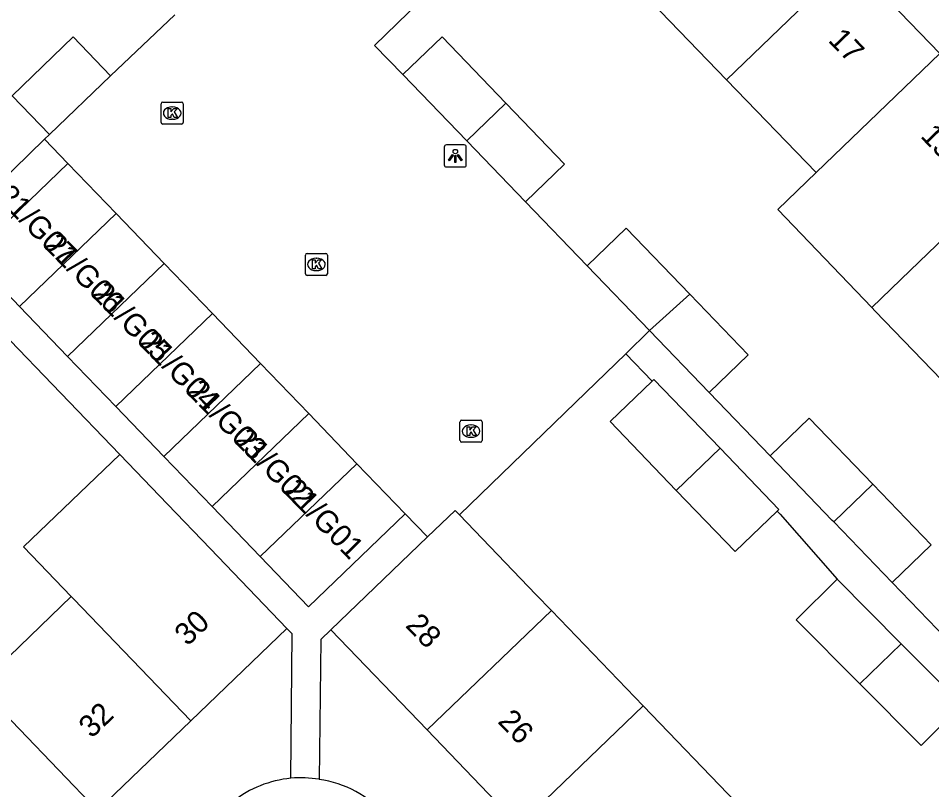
# Model space of a CAD drawing. Extents: x 159040 to 160094, y 381214 to 382518.
# Drawn here: x 159556.93 to 159598.33, y 382140.23 to 382175.19 of the extents above; entities that cross this region are included whole.
import ezdxf

# ---------------------------------------------------------------- set-up
doc = ezdxf.new("R2010")
doc.units = 0
for name, color, linetype in [('IMGEO_Kolk', 7, 'Continuous'), ('IMGEO_Lichtpunt', 7, 'Continuous'), ('IMGEO_Pand', 7, 'Continuous'), ('IMGEO_Pand_nummerreeks', 7, 'Continuous'), ('IMGEO_Rijbaan_lokaal_open', 7, 'Continuous'), ('IMGEO_Voetpad_open', 7, 'Continuous')]:
    doc.layers.add(name, color=color, linetype=linetype)

msp = doc.modelspace()

# ---------------------------------------------------------------- linework, layer by layer
at = {"layer": 'IMGEO_Kolk'}
for p, q in [((159563.406, 382170.465), (159563.406, 382171.317)), ((159563.481, 382171.391), (159564.333, 382171.391)), ((159564.407, 382171.317), (159564.407, 382170.465)), ((159563.894, 382171.171), (159563.919, 382171.171)), ((159563.917, 382170.611), (159563.892, 382170.611)), ((159564.333, 382170.391), (159563.481, 382170.391)), ((159569.942, 382163.607), (159569.942, 382164.459)), ((159570.017, 382164.533), (159570.869, 382164.533)), ((159570.43, 382164.313), (159570.455, 382164.313)), ((159570.943, 382164.459), (159570.943, 382163.607)), ((159570.869, 382163.533), (159570.017, 382163.533)), ((159570.453, 382163.753), (159570.428, 382163.753)), ((159576.949, 382156.052), (159576.949, 382156.904)), ((159577.024, 382156.978), (159577.876, 382156.978)), ((159577.437, 382156.758), (159577.462, 382156.758)), ((159577.95, 382156.904), (159577.95, 382156.052)), ((159577.876, 382155.978), (159577.024, 382155.978)), ((159577.46, 382156.198), (159577.435, 382156.198))]:
    msp.add_line(p, q, dxfattribs=at)
for points in [[(159563.406, 382170.465), (159563.406, 382171.317)], [(159563.481, 382171.391), (159564.333, 382171.391)], [(159564.407, 382171.317), (159564.407, 382170.465)], [(159563.727, 382171.091), (159563.85, 382171.091), (159563.85, 382170.94), (159563.98, 382171.091), (159564.144, 382171.091), (159563.998, 382170.94), (159564.151, 382170.691), (159563.999, 382170.691), (159563.914, 382170.855), (159563.85, 382170.788), (159563.85, 382170.691), (159563.727, 382170.691), (159563.727, 382171.091)], [(159564.333, 382170.391), (159563.481, 382170.391)], [(159569.942, 382163.607), (159569.942, 382164.459)], [(159570.017, 382164.533), (159570.869, 382164.533)], [(159570.263, 382164.233), (159570.386, 382164.233), (159570.386, 382164.082), (159570.516, 382164.233), (159570.68, 382164.233), (159570.534, 382164.082), (159570.687, 382163.833), (159570.535, 382163.833), (159570.45, 382163.997), (159570.386, 382163.93), (159570.386, 382163.833), (159570.263, 382163.833), (159570.263, 382164.233)], [(159570.943, 382164.459), (159570.943, 382163.607)], [(159570.869, 382163.533), (159570.017, 382163.533)], [(159576.949, 382156.052), (159576.949, 382156.904)], [(159577.024, 382156.978), (159577.876, 382156.978)], [(159577.95, 382156.904), (159577.95, 382156.052)], [(159577.27, 382156.678), (159577.393, 382156.678), (159577.393, 382156.527), (159577.523, 382156.678), (159577.687, 382156.678), (159577.541, 382156.527), (159577.694, 382156.278), (159577.542, 382156.278), (159577.457, 382156.442), (159577.393, 382156.375), (159577.393, 382156.278), (159577.27, 382156.278), (159577.27, 382156.678)], [(159577.876, 382155.978), (159577.024, 382155.978)]]:
    msp.add_lwpolyline(points, dxfattribs=at)
for centre, start, end in [((159563.483, 382171.315), 91.552, 178.448), ((159563.483, 382171.315), 91.552, 178.448), ((159564.331, 382171.315), 1.552, 88.448), ((159564.331, 382171.315), 1.552, 88.448), ((159563.483, 382170.467), 181.552, 268.448), ((159563.483, 382170.467), 181.552, 268.448), ((159564.331, 382170.467), 271.552, 358.448), ((159564.331, 382170.467), 271.552, 358.448), ((159570.019, 382164.457), 91.552, 178.448), ((159570.019, 382164.457), 91.552, 178.448), ((159570.867, 382164.457), 1.552, 88.448), ((159570.867, 382164.457), 1.552, 88.448), ((159570.019, 382163.609), 181.552, 268.448), ((159570.019, 382163.609), 181.552, 268.448), ((159570.867, 382163.609), 271.552, 358.448), ((159570.867, 382163.609), 271.552, 358.448), ((159577.026, 382156.902), 91.552, 178.448), ((159577.026, 382156.902), 91.552, 178.448), ((159577.874, 382156.902), 1.552, 88.448), ((159577.874, 382156.902), 1.552, 88.448), ((159577.026, 382156.054), 181.552, 268.448), ((159577.026, 382156.054), 181.552, 268.448), ((159577.874, 382156.054), 271.552, 358.448), ((159577.874, 382156.054), 271.552, 358.448)]:
    msp.add_arc(centre, 0.0765, start, end, dxfattribs=at)
for centre, major_axis, ratio, start_param, end_param in [((159563.893, 382170.891), (-0.387, 0.002), 0.722429, 4.712389, 7.853982), ((159563.918, 382170.891), (-0.39, 0.002), 0.717154, 1.570796, 4.712389), ((159570.429, 382164.033), (-0.387, 0.002), 0.722429, 4.712389, 7.853982), ((159570.454, 382164.033), (-0.39, 0.002), 0.717154, 1.570796, 4.712389), ((159577.436, 382156.478), (-0.387, 0.002), 0.722429, 4.712389, 7.853982), ((159577.461, 382156.478), (-0.39, 0.002), 0.717154, 1.570796, 4.712389)]:
    msp.add_ellipse(centre, major_axis=major_axis, ratio=ratio, start_param=start_param, end_param=end_param, dxfattribs=at)
at = {"layer": 'IMGEO_Lichtpunt'}
for p, q in [((159576.239, 382169.35), (159576.239, 382168.543)), ((159576.239, 382169.35), (159576.239, 382168.543)), ((159577.141, 382169.445), (159576.333, 382169.445)), ((159577.141, 382169.445), (159576.333, 382169.445)), ((159577.235, 382168.543), (159577.235, 382169.35)), ((159577.235, 382168.543), (159577.235, 382169.35)), ((159576.333, 382168.449), (159577.141, 382168.449)), ((159576.333, 382168.449), (159577.141, 382168.449))]:
    msp.add_line(p, q, dxfattribs=at)
for points in [[(159576.613, 382169.014), (159576.652, 382168.986), (159576.464, 382168.724), (159576.426, 382168.751), (159576.613, 382169.014)], [(159576.715, 382168.966), (159576.762, 382168.966), (159576.762, 382168.644), (159576.715, 382168.644), (159576.715, 382168.966)], [(159576.825, 382168.986), (159576.863, 382169.013), (159577.05, 382168.751), (159577.011, 382168.723), (159576.825, 382168.986)]]:
    msp.add_lwpolyline(points, dxfattribs=at)
msp.add_circle((159576.738, 382169.148), 0.0994, dxfattribs=at)
for centre, start, end in [((159576.333, 382169.35), 90, 180), ((159576.333, 382169.35), 90, 180), ((159577.141, 382169.35), 0, 90), ((159577.141, 382169.35), 0, 90), ((159576.333, 382168.543), 180, 270), ((159576.333, 382168.543), 180, 270), ((159577.141, 382168.543), 270, 0), ((159577.141, 382168.543), 270, 360)]:
    msp.add_arc(centre, 0.0946, start, end, dxfattribs=at)
at = {"layer": 'IMGEO_Pand'}
for points in [[(159594.639, 382177.806), (159589.031, 382172.404)], [(159594.639, 382177.806), (159598.696, 382173.594)], [(159589.031, 382172.404), (159584.754, 382176.845)], [(159556.65, 382171.675), (159559.415, 382174.342), (159561.111, 382172.584)], [(159574.364, 382172.638), (159576.136, 382174.344), (159579.034, 382171.335)], [(159598.696, 382173.594), (159593.088, 382168.193)], [(159561.111, 382172.584), (159558.345, 382169.917)], [(159577.263, 382169.629), (159574.364, 382172.638)], [(159593.088, 382168.193), (159589.031, 382172.404)], [(159558.345, 382169.917), (159556.65, 382171.675)], [(159577.263, 382169.629), (159579.034, 382171.335)], [(159579.034, 382171.335), (159581.685, 382168.583), (159579.914, 382166.876)], [(159558.126, 382169.705), (159555.333, 382167.011)], [(159558.345, 382169.917), (159558.126, 382169.705)], [(159579.914, 382166.876), (159577.263, 382169.629)], [(159595.614, 382162.083), (159597.356, 382163.762), (159602.963, 382169.164)], [(159556.987, 382162.133), (159554.805, 382164.402), (159559.183, 382168.613)], [(159559.183, 382168.613), (159561.365, 382166.345)], [(159595.614, 382162.083), (159591.346, 382166.515), (159593.088, 382168.193)], [(159561.365, 382166.345), (159556.987, 382162.133)], [(159561.365, 382166.345), (159563.547, 382164.076)], [(159582.716, 382163.966), (159584.485, 382165.67), (159587.364, 382162.68)], [(159559.169, 382159.865), (159563.547, 382164.076)], [(159563.547, 382164.076), (159565.729, 382161.808)], [(159585.53, 382161.044), (159582.716, 382163.966)], [(159587.364, 382162.68), (159585.53, 382161.044)], [(159587.364, 382162.68), (159590.012, 382159.931), (159588.243, 382158.227)], [(159559.169, 382159.865), (159556.987, 382162.133)], [(159561.351, 382157.597), (159565.729, 382161.808)], [(159565.729, 382161.808), (159567.911, 382159.54)], [(159601.38, 382159.582), (159599.638, 382157.905), (159595.77, 382161.921), (159595.614, 382162.083)], [(159588.243, 382158.227), (159585.53, 382161.044)], [(159561.351, 382157.597), (159559.169, 382159.865)], [(159567.911, 382159.54), (159563.533, 382155.328)], [(159567.911, 382159.54), (159570.093, 382157.272)], [(159588.735, 382155.702), (159585.736, 382158.816), (159585.652, 382158.735)], [(159585.652, 382158.735), (159583.753, 382156.907), (159586.751, 382153.794)], [(159563.533, 382155.328), (159561.351, 382157.597)], [(159570.093, 382157.272), (159565.715, 382153.06)], [(159570.093, 382157.272), (159572.275, 382155.003)], [(159591.009, 382155.356), (159592.778, 382157.06), (159595.657, 382154.07)], [(159586.751, 382153.794), (159588.735, 382155.702)], [(159591.321, 382152.849), (159591.405, 382152.93), (159588.735, 382155.702)], [(159561.528, 382155.422), (159557.167, 382151.227), (159559.329, 382148.979)], [(159569.109, 382147.541), (159565.642, 382151.144), (159563.69, 382153.174), (159561.528, 382155.422)], [(159565.715, 382153.06), (159563.533, 382155.328)], [(159593.888, 382152.366), (159593.823, 382152.434), (159591.009, 382155.356)], [(159567.897, 382150.792), (159572.275, 382155.003)], [(159572.275, 382155.003), (159574.457, 382152.735)], [(159595.657, 382154.07), (159593.888, 382152.366)], [(159595.657, 382154.07), (159598.305, 382151.321), (159596.536, 382149.617)], [(159586.751, 382153.794), (159589.422, 382151.021), (159591.321, 382152.849)], [(159567.897, 382150.792), (159565.715, 382153.06)], [(159574.457, 382152.735), (159570.079, 382148.523), (159567.897, 382150.792)], [(159575.483, 382151.689), (159576.726, 382152.885), (159576.922, 382152.681)], [(159576.922, 382152.681), (159580.388, 382149.078), (159581.089, 382148.347)], [(159596.536, 382149.617), (159593.888, 382152.366)], [(159571.1, 382147.473), (159575.483, 382151.689)], [(159595.063, 382145.029), (159592.183, 382147.929), (159594.041, 382149.774)], [(159594.041, 382149.774), (159596.95, 382146.844)], [(159555.107, 382144.918), (159559.329, 382148.979)], [(159559.329, 382148.979), (159559.426, 382148.879), (159564.748, 382143.346)], [(159575.464, 382142.936), (159581.089, 382148.347)], [(159581.089, 382148.347), (159585.25, 382144.024)], [(159569.109, 382147.541), (159564.748, 382143.346)], [(159575.464, 382142.936), (159571.1, 382147.473)], [(159596.95, 382146.844), (159595.063, 382145.029)], [(159596.95, 382146.844), (159599.703, 382144.07)], [(159560.527, 382139.285), (159555.205, 382144.819), (159555.107, 382144.918)], [(159599.703, 382144.07), (159597.845, 382142.226), (159595.063, 382145.029)], [(159585.25, 382144.024), (159579.623, 382138.612)], [(159585.25, 382144.024), (159589.462, 382139.641)], [(159564.748, 382143.346), (159560.527, 382139.285)], [(159579.623, 382138.612), (159575.464, 382142.936)]]:
    msp.add_lwpolyline(points, dxfattribs=at)
at = {"layer": 'IMGEO_Rijbaan_lokaal_open'}
for points in [[(159578.742, 382179.466), (159573.068, 382173.958), (159574.364, 382172.638)], [(159564.025, 382175.342), (159561.111, 382172.584)], [(159558.126, 382169.705), (159559.183, 382168.613)], [(159579.914, 382166.876), (159582.716, 382163.966)], [(159585.53, 382161.044), (159584.458, 382159.975)], [(159576.922, 382152.681), (159582.651, 382158.235), (159584.458, 382159.975)], [(159574.457, 382152.735), (159575.483, 382151.689)]]:
    msp.add_lwpolyline(points, dxfattribs=at)
at = {"layer": 'IMGEO_Voetpad_open'}
for points in [[(159561.528, 382155.422), (159556.187, 382160.973), (159554.622, 382159.492)], [(159584.458, 382159.975), (159585.652, 382158.735)], [(159588.243, 382158.227), (159591.009, 382155.356)], [(159591.321, 382152.849), (159591.455, 382152.71), (159594.041, 382149.774)], [(159596.536, 382149.617), (159599.392, 382146.652)], [(159569.285, 382140.746), (159569.349, 382147.292), (159569.109, 382147.541)], [(159571.1, 382147.473), (159570.64, 382147.031), (159570.565, 382140.698)]]:
    msp.add_lwpolyline(points, dxfattribs=at)
for centre, radius, start, end in [((159569.739, 382135.834), 4.933, 95.278, 128.5283), ((159569.743, 382135.869), 4.899, 80.3403, 95.3646), ((159569.841, 382135.728), 5.022, 41.5751, 81.7108)]:
    msp.add_arc(centre, radius, start, end, dxfattribs=at)

# ---------------------------------------------------------------- texts
at = {"layer": 'IMGEO_Pand_nummerreeks'}
for s, rotation, p in [('17', 313.9236, (159593.599, 382174.158)), ('15', 313.9227, (159597.78, 382169.817)), ('21/G07', 314.3163, (159555.89, 382167.067)), ('21/G06', 314.3163, (159558.046, 382164.858)), ('21/G05', 314.3163, (159560.203, 382162.65)), ('21/G04', 314.3163, (159562.359, 382160.442)), ('21/G03', 314.3163, (159564.515, 382158.233)), ('21/G02', 314.3163, (159566.667, 382156.03)), ('21/G01', 314.3163, (159568.905, 382153.738)), ('30', 43.8886, (159564.6, 382146.7)), ('28', 313.8886, (159574.438, 382147.638)), ('32', 43.8892, (159560.257, 382142.523)), ('26', 313.8886, (159578.622, 382143.288))]:
    msp.add_text(s, height=1, rotation=rotation, dxfattribs=at).set_placement(p)

doc.saveas('drawing.dxf')
